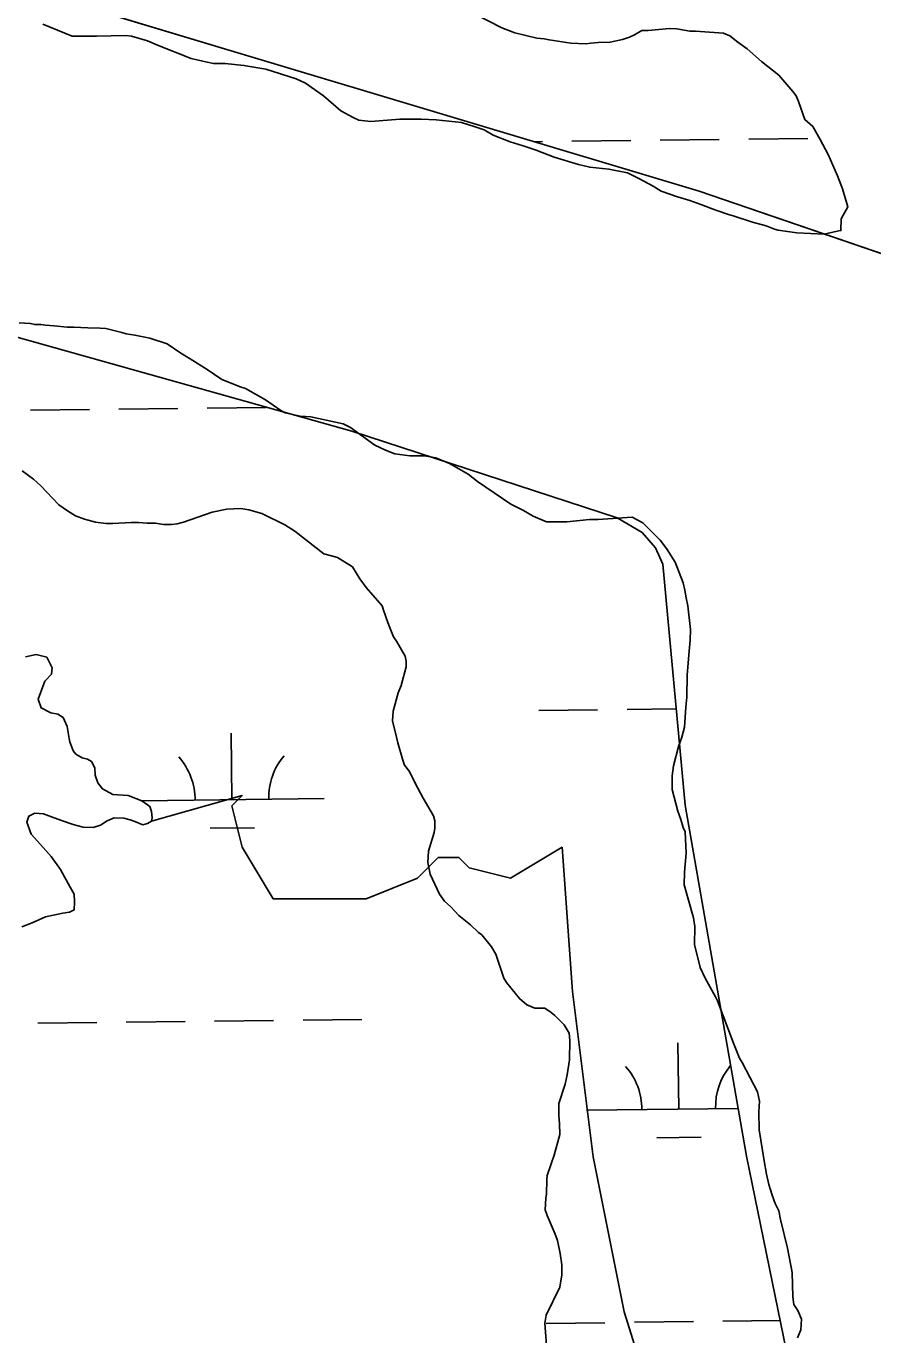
# Model space of a CAD drawing. Extents: x 3694830 to 3732949, y 415201 to 440970.
# Drawn here: x 3702658 to 3703117, y 430960 to 431670 of the extents above; entities that cross this region are included whole.
import ezdxf

# ---------------------------------------------------------------- set-up
doc = ezdxf.new("R2010")
doc.units = 0
for name, color, linetype in [('V-SITE-VEGE', 7, 'Continuous'), ('V-TOPO-SHOR', 7, 'Continuous'), ('V-WETL-SWMP', 7, 'Continuous')]:
    doc.layers.add(name, color=color, linetype=linetype)

msp = doc.modelspace()

# ---------------------------------------------------------------- linework, layer by layer
at = {"layer": 'V-SITE-VEGE'}
for points in [[(3703100.81, 431581.64), (3703103.81, 431571.82), (3703100.06, 431565.42), (3703100.04, 431559), (3703098.01, 431558.67), (3703090.9, 431557.01), (3703076.04, 431557.75), (3703065.91, 431559.15), (3703063.88, 431559.83), (3703059.49, 431561.54), (3703052.07, 431563.6), (3703041.61, 431567.03), (3703038.91, 431567.71), (3703032.16, 431570.1), (3703024.06, 431573.18), (3703017.98, 431575.23), (3703011.23, 431577.29), (3703002.46, 431580.37), (3702998.08, 431583.09), (3702990.32, 431587.18), (3702984.25, 431590.25), (3702974.12, 431592.32), (3702963.65, 431593.38), (3702957.58, 431594.76), (3702944.41, 431598.87), (3702934.63, 431602.63), (3702927.54, 431605.02), (3702920.45, 431607.08), (3702911.34, 431610.84), (3702906.29, 431613.56), (3702901.56, 431615.27), (3702894.14, 431617.67), (3702880.29, 431619.08), (3702872.18, 431619.45), (3702860.69, 431619.5), (3702844.8, 431618.22), (3702838.38, 431618.92), (3702835.35, 431620.29), (3702828.6, 431624.03), (3702819.17, 431632.18), (3702809.4, 431638.99), (3702804.34, 431641.37), (3702787.81, 431646.51), (3702775.99, 431648.59), (3702765.85, 431649.65), (3702759.43, 431649.67), (3702756.05, 431650.36), (3702747.28, 431652.43), (3702729.06, 431659.61), (3702723.66, 431661.99), (3702714.88, 431664.4), (3702711.84, 431664.75), (3702695.96, 431664.48), (3702682.78, 431664.53), (3702666.92, 431671.02)], [(3702901.48, 431676.44), (3702915.98, 431668.95), (3702923.07, 431666.21), (3702934.89, 431663.46), (3702938.94, 431663.1), (3702941.64, 431662.42), (3702953.46, 431660.67), (3702961.57, 431660.3), (3702964.28, 431660.63), (3702968.33, 431660.95), (3702974.76, 431661.26), (3702981.52, 431662.58), (3702985.24, 431663.92), (3702987.95, 431665.26), (3702992.02, 431667.61), (3702995.4, 431667.59), (3703006.89, 431668.56), (3703010.95, 431668.54), (3703018.04, 431667.16), (3703021.08, 431667.15), (3703036.28, 431666.07), (3703039.66, 431664.7), (3703044.04, 431661.3), (3703049.09, 431657.56), (3703056.83, 431650.77), (3703066.27, 431643.29), (3703074, 431634.48), (3703075.68, 431632.1), (3703077.02, 431629.05), (3703080.35, 431619.24), (3703084.73, 431615.5), (3703088.76, 431608.39), (3703093.12, 431600.26), (3703098.14, 431588.75), (3703100.81, 431581.64)], [(3702654.02, 431508.99), (3702660.1, 431508.63), (3702662.46, 431507.94), (3702665.84, 431507.93), (3702668.21, 431507.58), (3702672.94, 431507.22), (3702680.03, 431506.52), (3702683.75, 431506.5), (3702691.18, 431506.13), (3702697.94, 431506.1), (3702700.98, 431505.75), (3702709.76, 431503.69), (3702712.12, 431503), (3702716.85, 431502.3), (3702724.95, 431500.58), (3702734.4, 431497.5), (3702741.82, 431492.4)], [(3702741.82, 431492.4), (3702746.87, 431489.33), (3702755.97, 431483.55), (3702764.06, 431478.11), (3702774.52, 431474.01), (3702776.88, 431473.32), (3702787.67, 431467.19), (3702796.1, 431461.41), (3702798.45, 431460.05), (3702806.56, 431458.33), (3702812.3, 431457.96), (3702829.86, 431454.17), (3702833.91, 431452.12), (3702847.04, 431442.61), (3702852.78, 431439.88), (3702857.84, 431437.83), (3702865.95, 431436.78), (3702874.06, 431436.75), (3702880.14, 431435.71), (3702887.56, 431432.63), (3702897.67, 431426.85), (3702902.72, 431422.77), (3702920.92, 431410.52), (3702927.67, 431407.11), (3702933.06, 431404.05), (3702940.14, 431400.98), (3702951.29, 431400.93), (3702963.47, 431402.23), (3702968.2, 431402.21), (3702986.79, 431403.48), (3702992.52, 431400.42), (3703001.95, 431390.91), (3703005.3, 431386.51), (3703010.01, 431379.05), (3703014.35, 431367.88), (3703015.35, 431363.82), (3703016.01, 431359.76), (3703017, 431355.36), (3703018.3, 431342.52), (3703018.27, 431336.77), (3703017.57, 431330.69), (3703016.5, 431317.85), (3703016.45, 431305.69), (3703015.75, 431300.28), (3703015.03, 431289.47), (3703013.65, 431284.07), (3703011.94, 431279.01), (3703009.2, 431268.54), (3703008.5, 431263.14), (3703008.46, 431255.7), (3703011.46, 431243.86), (3703013.13, 431239.46), (3703014.46, 431235.07), (3703015.46, 431232.69), (3703016.09, 431221.2), (3703015.03, 431210.73), (3703015, 431203.97), (3703020, 431186.04), (3703020.65, 431181.3), (3703020.61, 431171.5), (3703023.6, 431158.99), (3703026.28, 431153.23), (3703031.98, 431143.07), (3703032.98, 431141.04), (3703041.67, 431118.02), (3703045.02, 431109.89), (3703046.36, 431107.52), (3703054.74, 431091.6), (3703055.73, 431086.52), (3703055.37, 431080.78), (3703055.67, 431070.98), (3703058.3, 431054.07), (3703059.62, 431046.97), (3703060.94, 431041.22), (3703062.61, 431035.47), (3703064.28, 431031.07), (3703066.29, 431027), (3703067.29, 431022.27), (3703070.94, 431006.71), (3703073.58, 430993.51), (3703073.87, 430980.33), (3703074.52, 430976.27), (3703076.54, 430972.88), (3703078.55, 430968.15), (3703078.18, 430962.4), (3703076.47, 430958.02)], [(3702689.39, 431402.39), (3702684.66, 431404.1), (3702680.28, 431406.82), (3702675.57, 431410.22), (3702665.81, 431420.4), (3702661.77, 431424.13), (3702655.7, 431428.56)], [(3702940.26, 430953.86), (3702939.3, 430966.04), (3702939.99, 430970.43), (3702947.49, 430985.6), (3702948.54, 430992.36), (3702948.56, 430997.77), (3702947.57, 431003.85), (3702946.25, 431010.95), (3702944.91, 431014.34), (3702940.56, 431024.5), (3702939.56, 431027.54), (3702939.93, 431033.96), (3702940.27, 431036.33), (3702940.31, 431043.76), (3702940.65, 431046.12), (3702942.71, 431052.54), (3702944.42, 431057.26), (3702947.51, 431068.4), (3702947.2, 431074.48), (3702946.88, 431078.54), (3702946.91, 431085.3), (3702950.33, 431095.76), (3702951.36, 431100.83), (3702952.75, 431108.93), (3702952.8, 431119.41), (3702952.48, 431123.47), (3702949.79, 431127.87), (3702944.74, 431132.96), (3702942.72, 431134.66), (3702939.35, 431137.04), (3702933.94, 431137.06), (3702929.56, 431138.77), (3702925.52, 431142.17), (3702918.46, 431150.99), (3702917.12, 431153.36), (3702912.78, 431166.22), (3702910.43, 431170.28), (3702905.05, 431176.73), (3702903.37, 431178.09), (3702898.99, 431182.16), (3702892.59, 431187.26), (3702888.22, 431192.01), (3702884.85, 431195.06), (3702882.16, 431198.79), (3702877.14, 431209.63), (3702875.82, 431216.05), (3702876.18, 431222.14), (3702879.27, 431232.26), (3702879.61, 431234.63), (3702879.63, 431238.68), (3702878.97, 431241.39), (3702873.26, 431250.88), (3702868.9, 431259.01), (3702865.89, 431265.44), (3702863.2, 431268.83), (3702862.2, 431271.54), (3702859.54, 431281.01), (3702858.87, 431284.05), (3702856.54, 431292.85), (3702856.9, 431298.26), (3702859.65, 431308.05), (3702861.36, 431312.1), (3702864.11, 431322.22), (3702864.12, 431325.27), (3702863.45, 431327.97), (3702858.76, 431336.1), (3702857.08, 431338.47), (3702855.07, 431343.89), (3702854.07, 431346.26), (3702851.73, 431353.03), (3702851.06, 431355.4), (3702842.32, 431365.24), (3702838.96, 431369.98), (3702834.93, 431376.42), (3702826.85, 431381.52), (3702823.47, 431382.55), (3702819.42, 431383.58), (3702803.59, 431395.82), (3702798.19, 431399.22), (3702785.72, 431405.36), (3702778.63, 431407.41), (3702774.24, 431408.11), (3702766.8, 431407.8), (3702758.68, 431406.15), (3702743.12, 431400.81), (3702739.73, 431399.81), (3702736.69, 431399.48), (3702732.3, 431399.5), (3702727.91, 431400.2), (3702723.51, 431400.22), (3702718.78, 431400.57), (3702714.73, 431400.59), (3702704.92, 431399.96), (3702701.21, 431399.97), (3702695.46, 431400.67), (3702689.39, 431402.39)]]:
    msp.add_lwpolyline(points, dxfattribs=at)
at = {"layer": 'V-TOPO-SHOR'}
for p, q in [((3702770.95, 431655.9), (3702479.08, 431743.85)), ((3703023.06, 431580.4), (3702770.95, 431655.9)), ((3703158.41, 431534.05), (3703023.06, 431580.4)), ((3702572.03, 431523.8), (3702834.6, 431450.21)), ((3702834.6, 431450.21), (3702978.55, 431403.15)), ((3702978.55, 431403.15), (3702992.15, 431395.21)), ((3702992.15, 431395.21), (3702999.31, 431386.78)), ((3702999.31, 431386.78), (3703003.27, 431377.97)), ((3703003.27, 431377.97), (3703015.5, 431247.2)), ((3703015.5, 431247.2), (3703048.68, 431056.77)), ((3703048.68, 431056.77), (3703109, 430763.9))]:
    msp.add_line(p, q, dxfattribs=at)
for points in [[(3702657.39, 431327.73), (3702663.19, 431328.91), (3702668.98, 431327.48), (3702671.95, 431321.68), (3702671.54, 431318.28), (3702667.93, 431314.5), (3702664.29, 431304.73), (3702665.87, 431299.92), (3702671.25, 431297.3), (3702675.04, 431296.49), (3702677.83, 431294.68), (3702680.01, 431289.87), (3702681.18, 431283.27), (3702681.57, 431281.47), (3702683.35, 431276.67), (3702684.74, 431274.87), (3702688.13, 431272.85), (3702691.12, 431272.04), (3702693.32, 431270.83), (3702695.1, 431267.43), (3702695.28, 431263.43), (3702696.66, 431259.23), (3702699.25, 431256.02), (3702704.83, 431253), (3702713.22, 431252.37), (3702720.6, 431249.54), (3702724.98, 431246.52), (3702725.77, 431243.72), (3702726.15, 431240.32), (3702725.75, 431238.53), (3702723.74, 431237.14), (3702721.14, 431236.55), (3702716.75, 431238.37), (3702714.16, 431239.18), (3702710.77, 431240.19), (3702705.57, 431240.21), (3702701.77, 431238.63), (3702698.16, 431236.25), (3702694.16, 431235.07), (3702688.77, 431235.29), (3702683.38, 431236.71), (3702677.59, 431238.73), (3702673.01, 431240.35), (3702667.22, 431242.37), (3702662.42, 431242.79), (3702659.22, 431241.21), (3702658.21, 431238.02), (3702660.58, 431231.41), (3702665.55, 431225.79), (3702671.32, 431219.38), (3702676.48, 431212.16), (3702681.64, 431202.75), (3702683.82, 431198.94), (3702684, 431194.75), (3702683.78, 431190.35), (3702681.38, 431189.17), (3702677.78, 431188.58), (3702668.38, 431186.62), (3702660.97, 431183.26), (3702655.37, 431181.08)], [(3702725.75, 431238.53), (3702775.03, 431252.44), (3702769.43, 431246.84), (3702775.03, 431224.42), (3702791.84, 431196.41), (3702842.27, 431196.41), (3702870.28, 431207.61), (3702881.49, 431218.82), (3702892.69, 431218.82), (3702898.3, 431213.22), (3702920.71, 431207.61), (3702948.72, 431224.42)], [(3702178.36, 430451.17), (3702203.52, 430417.58), (3702231.53, 430389.57), (3702242.74, 430383.96), (3702248.34, 430361.55), (3702270.75, 430350.35), (3702685.38, 430496.03), (3702999.15, 430602.48), (3703027.17, 430613.69), (3703055.18, 430647.31), (3703055.18, 430686.53), (3703038.37, 430725.75), (3703027.17, 430787.38), (3703010.36, 430882.64), (3702982.34, 430972.29), (3702965.53, 431056.33), (3702954.33, 431145.98), (3702948.72, 431224.42)]]:
    msp.add_lwpolyline(points, dxfattribs=at)
at = {"layer": 'V-WETL-SWMP'}
for p, q in [((3702933.56, 431607.2), (3702937.98, 431607.25)), ((3702953.98, 431607.44), (3702985.98, 431607.83)), ((3703001.98, 431608.02), (3703033.97, 431608.4)), ((3703049.97, 431608.59), (3703081.97, 431608.97)), ((3702572.03, 431523.8), (3702834.6, 431450.21)), ((3702660.12, 431461.49), (3702692.11, 431461.87)), ((3702708.11, 431462.06), (3702740.11, 431462.44)), ((3702756.11, 431462.63), (3702788.11, 431463.01)), ((3702834.6, 431450.21), (3702978.55, 431403.15)), ((3702978.55, 431403.15), (3702992.15, 431395.21)), ((3702992.15, 431395.21), (3702999.31, 431386.78)), ((3702999.31, 431386.78), (3703003.27, 431377.97)), ((3703003.27, 431377.97), (3703015.5, 431247.2)), ((3702663.19, 431328.91), (3702657.39, 431327.73)), ((3702668.98, 431327.48), (3702663.19, 431328.91)), ((3702671.95, 431321.68), (3702668.98, 431327.48)), ((3702667.92, 431314.5), (3702671.54, 431318.28)), ((3702671.54, 431318.28), (3702671.95, 431321.68)), ((3702664.29, 431304.73), (3702667.92, 431314.5)), ((3702665.86, 431299.92), (3702664.29, 431304.73)), ((3702671.25, 431297.3), (3702665.86, 431299.92)), ((3702675.04, 431296.49), (3702671.25, 431297.3)), ((3702677.83, 431294.68), (3702675.04, 431296.49)), ((3702680.01, 431289.87), (3702677.83, 431294.68)), ((3702935.99, 431298.59), (3702967.98, 431298.97)), ((3702983.98, 431299.16), (3703010.61, 431299.48)), ((3702681.18, 431283.27), (3702680.01, 431289.87)), ((3702681.57, 431281.47), (3702681.18, 431283.27)), ((3702683.35, 431276.67), (3702681.57, 431281.47)), ((3702769.49, 431250.17), (3702769.06, 431286.17)), ((3702684.74, 431274.87), (3702683.35, 431276.67)), ((3702688.13, 431272.85), (3702684.74, 431274.87)), ((3702691.12, 431272.04), (3702688.13, 431272.85)), ((3702693.31, 431270.83), (3702691.12, 431272.04)), ((3702695.1, 431267.43), (3702693.31, 431270.83)), ((3702695.28, 431263.43), (3702695.1, 431267.43)), ((3702696.66, 431259.23), (3702695.28, 431263.43)), ((3702699.25, 431256.02), (3702696.66, 431259.23)), ((3702704.83, 431253), (3702699.25, 431256.02)), ((3702713.22, 431252.37), (3702704.83, 431253)), ((3702720.6, 431249.54), (3702713.22, 431252.37)), ((3702720.47, 431249.59), (3702819.48, 431250.77)), ((3702724.98, 431246.52), (3702720.6, 431249.54)), ((3702725.77, 431243.72), (3702724.98, 431246.52)), ((3703015.5, 431247.2), (3703048.68, 431056.77)), ((3702658.21, 431238.02), (3702659.22, 431241.21)), ((3702660.58, 431231.41), (3702658.21, 431238.02)), ((3702659.22, 431241.21), (3702662.42, 431242.79)), ((3702662.42, 431242.79), (3702667.22, 431242.37)), ((3702667.22, 431242.37), (3702673, 431240.35)), ((3702673, 431240.35), (3702677.59, 431238.73)), ((3702677.59, 431238.73), (3702683.38, 431236.71)), ((3702698.16, 431236.25), (3702701.77, 431238.63)), ((3702701.77, 431238.63), (3702705.57, 431240.21)), ((3702705.57, 431240.21), (3702710.77, 431240.19)), ((3702710.77, 431240.19), (3702714.16, 431239.18)), ((3702714.16, 431239.18), (3702716.75, 431238.37)), ((3702716.75, 431238.37), (3702721.14, 431236.55)), ((3702721.14, 431236.55), (3702723.74, 431237.14)), ((3702723.74, 431237.14), (3702725.75, 431238.53)), ((3702725.75, 431238.53), (3702726.15, 431240.32)), ((3702726.15, 431240.32), (3702725.77, 431243.72)), ((3702665.55, 431225.8), (3702660.58, 431231.41)), ((3702683.38, 431236.71), (3702688.77, 431235.29)), ((3702688.77, 431235.29), (3702694.16, 431235.07)), ((3702694.16, 431235.07), (3702698.16, 431236.25)), ((3702757.67, 431234.6), (3702781.67, 431234.89)), ((3702671.32, 431219.38), (3702665.55, 431225.8)), ((3702676.48, 431212.16), (3702671.32, 431219.38)), ((3702681.64, 431202.75), (3702676.48, 431212.16)), ((3702683.82, 431198.94), (3702681.64, 431202.75)), ((3702683.78, 431190.35), (3702684, 431194.75)), ((3702684, 431194.75), (3702683.82, 431198.94)), ((3702668.38, 431186.62), (3702677.78, 431188.58)), ((3702677.78, 431188.58), (3702681.38, 431189.16)), ((3702681.38, 431189.16), (3702683.78, 431190.35)), ((3702655.37, 431181.08), (3702660.97, 431183.26)), ((3702660.97, 431183.26), (3702668.38, 431186.62)), ((3702808.07, 431130.55), (3702840.07, 431130.93)), ((3702664.08, 431128.84), (3702696.08, 431129.22)), ((3702712.08, 431129.41), (3702744.08, 431129.79)), ((3702760.08, 431129.98), (3702792.07, 431130.36)), ((3703011.98, 431082.24), (3703011.55, 431118.24)), ((3702961.98, 431081.64), (3703044.17, 431082.62)), ((3703000.17, 431066.67), (3703024.16, 431066.95)), ((3703048.68, 431056.77), (3703109, 430763.9)), ((3703035.95, 430967.08), (3703067.07, 430967.46)), ((3702939.95, 430965.94), (3702971.95, 430966.32)), ((3702987.95, 430966.51), (3703019.95, 430966.89))]:
    msp.add_line(p, q, dxfattribs=at)
msp.add_lwpolyline([(3702479.08, 431743.85), (3702770.95, 431655.9), (3703023.06, 431580.4), (3703158.41, 431534.05)], dxfattribs=at)
for centre, start, end in [((3702714.24, 431249.99), 359.91153, 41.45519), ((3702824.72, 431251.31), 139.91153, 181.45518), ((3702956.74, 431082.05), 359.91153, 41.45519), ((3703067.21, 431083.37), 140.247, 181.45518)]:
    msp.add_arc(centre, 35.25, start, end, dxfattribs=at)

doc.saveas('drawing.dxf')
